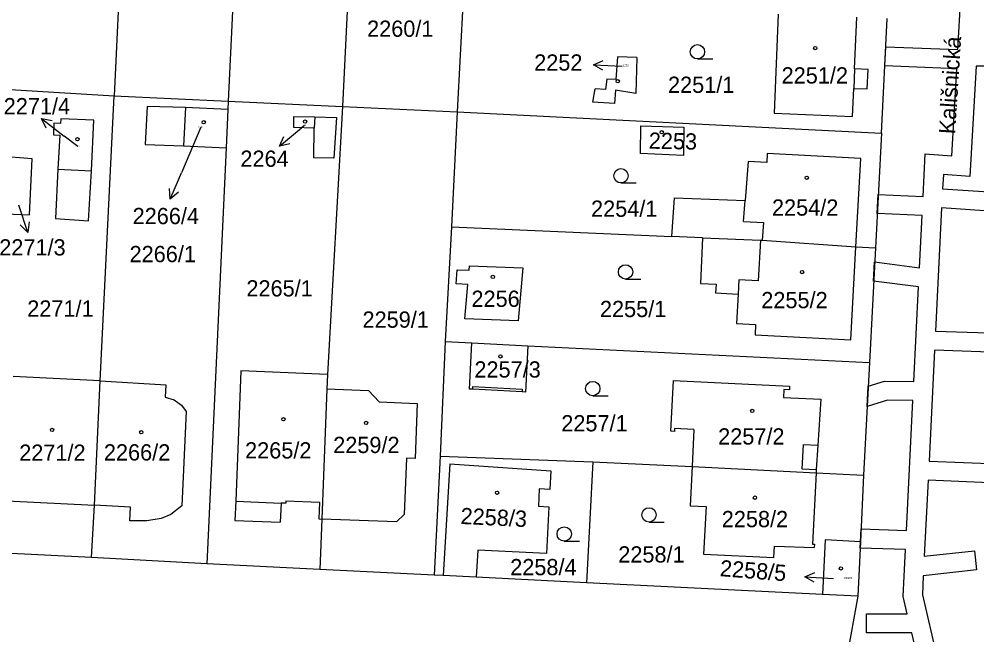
# Model space of a CAD drawing. Extents: x -755819 to -753140, y -1169796 to -1166000.
# Drawn here: x -755102.2 to -755001.9, y -1168205.1 to -1168140.7 of the extents above; entities that cross this region are included whole.
import ezdxf

# ---------------------------------------------------------------- set-up
doc = ezdxf.new("R2010")
doc.units = 0
for name, color, linetype in [('Vrstva 1', 7, 'Continuous'), ('Vrstva 15', 7, 'Continuous'), ('Vrstva 16', 7, 'Continuous'), ('Vrstva 18', 7, 'Continuous'), ('Vrstva 19', 7, 'Continuous'), ('Vrstva 25', 7, 'Continuous'), ('Vrstva 27', 7, 'Continuous'), ('Vrstva 4', 7, 'Continuous')]:
    doc.layers.add(name, color=color, linetype=linetype)

msp = doc.modelspace()

# ---------------------------------------------------------------- linework, layer by layer
at = {"layer": 'Vrstva 1'}
for p, q in [((-755090.45, -1168112.06), (-755092.3, -1168148.7)), ((-755066.69, -1168114.42), (-755068.35, -1168149.82)), ((-755079.4, -1168129.68), (-755080.33, -1168149.25)), ((-755055.71, -1168138.49), (-755056.34, -1168150.37)), ((-755022.74, -1168140.16), (-755023.16, -1168150.51)), ((-755014.73, -1168145.88), (-755014.5, -1168140.45)), ((-755011.91, -1168152.61), (-755011.33, -1168140.62)), ((-755039.57, -1168144.62), (-755039.72, -1168146.99)), ((-755037.55, -1168144.67), (-755039.57, -1168144.62)), ((-755037.55, -1168144.67), (-755037.65, -1168148.44)), ((-755013.31, -1168145.94), (-755014.73, -1168145.88)), ((-755013.4, -1168147.98), (-755013.31, -1168145.94)), ((-755040.68, -1168146.97), (-755040.81, -1168148.03)), ((-755039.72, -1168146.99), (-755040.68, -1168146.97)), ((-755104.38, -1168147.97), (-755092.3, -1168148.7)), ((-755042.15, -1168149.35), (-755041.9, -1168147.96)), ((-755040.81, -1168148.03), (-755041.9, -1168147.96)), ((-755039.78, -1168148.09), (-755039.87, -1168149.49)), ((-755037.65, -1168148.44), (-755039.78, -1168148.09)), ((-755014.95, -1168150.86), (-755014.82, -1168147.92)), ((-755014.82, -1168147.92), (-755013.4, -1168147.98)), ((-755093.74, -1168178.52), (-755092.3, -1168148.7)), ((-755092.3, -1168148.7), (-755080.33, -1168149.25)), ((-755088.84, -1168149.83), (-755089.02, -1168153.78)), ((-755084.82, -1168149.92), (-755088.84, -1168149.83)), ((-755080.37, -1168150.14), (-755084.82, -1168149.92)), ((-755080.33, -1168149.25), (-755080.37, -1168150.14)), ((-755080.33, -1168149.25), (-755068.35, -1168149.82)), ((-755068.35, -1168149.82), (-755069.94, -1168177.87)), ((-755068.35, -1168149.82), (-755056.34, -1168150.37)), ((-755039.87, -1168149.49), (-755042.15, -1168149.35)), ((-755097.86, -1168151.09), (-755097.9, -1168151.59)), ((-755094.43, -1168151.25), (-755097.86, -1168151.09)), ((-755080.37, -1168150.14), (-755080.56, -1168154.14)), ((-755073.45, -1168152.01), (-755073.45, -1168150.87)), ((-755073.45, -1168150.87), (-755071.28, -1168150.91)), ((-755071.28, -1168150.91), (-755068.99, -1168150.95)), ((-755068.99, -1168150.95), (-755069.26, -1168155.23)), ((-755056.34, -1168150.37), (-755056.96, -1168162.42)), ((-755056.34, -1168150.37), (-755011.91, -1168152.61)), ((-755023.16, -1168150.51), (-755014.95, -1168150.86)), ((-755098.59, -1168151.55), (-755098.64, -1168152.79)), ((-755097.9, -1168151.59), (-755098.59, -1168151.55)), ((-755094.67, -1168156.55), (-755094.43, -1168151.25)), ((-755071.34, -1168152.07), (-755073.45, -1168152.01)), ((-755071.38, -1168155.19), (-755071.34, -1168152.07)), ((-755037.16, -1168154.72), (-755037.13, -1168151.83)), ((-755037.13, -1168151.83), (-755032.6, -1168151.98)), ((-755032.6, -1168151.98), (-755032.64, -1168154.94)), ((-755098.64, -1168152.79), (-755097.96, -1168152.83)), ((-755097.96, -1168152.83), (-755098.17, -1168156.38)), ((-755011.91, -1168152.61), (-755012.55, -1168164.61)), ((-755089.02, -1168153.78), (-755085.01, -1168153.93)), ((-755085.01, -1168153.93), (-755080.56, -1168154.14)), ((-755100.87, -1168155.29), (-755104.42, -1168155.01)), ((-755080.56, -1168154.14), (-755082.59, -1168197.69)), ((-755032.64, -1168154.94), (-755037.16, -1168154.72)), ((-755023.87, -1168154.72), (-755023.93, -1168155.67)), ((-755014.08, -1168155.25), (-755023.87, -1168154.72)), ((-755101.15, -1168161.16), (-755100.87, -1168155.29)), ((-755069.26, -1168155.23), (-755071.38, -1168155.19)), ((-755025.88, -1168155.56), (-755026.2, -1168159.65)), ((-755023.93, -1168155.67), (-755025.88, -1168155.56)), ((-755014.59, -1168164.51), (-755014.08, -1168155.25)), ((-755098.17, -1168156.38), (-755098.44, -1168161.55)), ((-755094.96, -1168161.77), (-755094.67, -1168156.55)), ((-755026.37, -1168161.84), (-755026.2, -1168159.65)), ((-755104.83, -1168161.02), (-755101.15, -1168161.16)), ((-755098.44, -1168161.55), (-755094.96, -1168161.77)), ((-755026.37, -1168161.84), (-755024.28, -1168161.96)), ((-755024.28, -1168161.96), (-755024.39, -1168163.82)), ((-755056.96, -1168162.42), (-755057.61, -1168174.42)), ((-755056.96, -1168162.42), (-755033.88, -1168163.41)), ((-755030.65, -1168163.55), (-755033.88, -1168163.41)), ((-755030.65, -1168163.55), (-755024.59, -1168163.81)), ((-755024.59, -1168163.81), (-755024.81, -1168168.06)), ((-755024.59, -1168163.81), (-755024.39, -1168163.82)), ((-755024.39, -1168163.82), (-755014.59, -1168164.51)), ((-755015.13, -1168174.24), (-755014.59, -1168164.51)), ((-755014.59, -1168164.51), (-755012.55, -1168164.61)), ((-755012.55, -1168164.61), (-755013.17, -1168176.62)), ((-755056.46, -1168168.39), (-755056.37, -1168166.91)), ((-755056.37, -1168166.91), (-755055.1, -1168166.94)), ((-755055.1, -1168166.94), (-755055.06, -1168166.48)), ((-755055.06, -1168166.48), (-755049.46, -1168166.72)), ((-755049.46, -1168166.72), (-755049.97, -1168172.25)), ((-755026.85, -1168167.95), (-755026.93, -1168169.45)), ((-755024.81, -1168168.06), (-755026.85, -1168167.95)), ((-755055.23, -1168168.46), (-755056.46, -1168168.39)), ((-755055.55, -1168172.05), (-755055.23, -1168168.46)), ((-755026.93, -1168169.45), (-755027.09, -1168172.54)), ((-755049.97, -1168172.25), (-755055.55, -1168172.05)), ((-755027.09, -1168172.54), (-755025.09, -1168172.65)), ((-755025.09, -1168172.65), (-755025.15, -1168173.71)), ((-755025.15, -1168173.71), (-755015.13, -1168174.24)), ((-755057.61, -1168174.42), (-755058.13, -1168186.43)), ((-755057.61, -1168174.42), (-755054.83, -1168174.56)), ((-755055.08, -1168179.4), (-755054.83, -1168174.56)), ((-755054.83, -1168174.56), (-755048.97, -1168174.85)), ((-755048.97, -1168174.85), (-755049.2, -1168179.71)), ((-755048.97, -1168174.85), (-755013.17, -1168176.62)), ((-755013.17, -1168176.62), (-755013.78, -1168188.41)), ((-755093.74, -1168178.52), (-755102.85, -1168178.09)), ((-755079.02, -1168177.5), (-755079.55, -1168191.14)), ((-755069.94, -1168177.87), (-755079.02, -1168177.5)), ((-755069.94, -1168177.87), (-755070, -1168179.37)), ((-755094.36, -1168191.54), (-755093.74, -1168178.52)), ((-755093.74, -1168178.52), (-755086.87, -1168178.95)), ((-755086.87, -1168178.95), (-755086.93, -1168180.24)), ((-755033.96, -1168183.8), (-755033.71, -1168178.49)), ((-755033.71, -1168178.49), (-755021.55, -1168179.09)), ((-755021.55, -1168179.09), (-755021.56, -1168179.48)), ((-755070, -1168179.37), (-755070.53, -1168193)), ((-755070, -1168179.37), (-755065.65, -1168179.54)), ((-755065.65, -1168179.54), (-755064.54, -1168180.74)), ((-755054.72, -1168179.42), (-755055.08, -1168179.4)), ((-755049.56, -1168179.69), (-755054.72, -1168179.42)), ((-755049.2, -1168179.71), (-755049.56, -1168179.69)), ((-755022.13, -1168179.44), (-755022.17, -1168180.26)), ((-755021.56, -1168179.48), (-755022.13, -1168179.44)), ((-755086.93, -1168180.24), (-755086.01, -1168180.51)), ((-755086.01, -1168180.51), (-755085.22, -1168181.08)), ((-755085.22, -1168181.08), (-755084.75, -1168181.75)), ((-755064.54, -1168180.74), (-755060.54, -1168180.89)), ((-755060.54, -1168180.89), (-755060.76, -1168186.65)), ((-755022.17, -1168180.26), (-755018.27, -1168180.45)), ((-755018.27, -1168180.45), (-755018.58, -1168185.28)), ((-755084.75, -1168181.75), (-755085.2, -1168191.62)), ((-755033.59, -1168183.82), (-755033.96, -1168183.8)), ((-755033.58, -1168183.53), (-755033.59, -1168183.82)), ((-755031.55, -1168183.62), (-755033.58, -1168183.53)), ((-755031.55, -1168183.62), (-755031.74, -1168187.5)), ((-755018.58, -1168185.28), (-755018.74, -1168187.86)), ((-755061.66, -1168186.61), (-755061.89, -1168192.52)), ((-755060.76, -1168186.65), (-755061.66, -1168186.61)), ((-755058.13, -1168186.43), (-755058.78, -1168198.87)), ((-755058.13, -1168186.43), (-755042.14, -1168187.01)), ((-755057.14, -1168187.23), (-755057.83, -1168198.92)), ((-755057.14, -1168187.23), (-755046.56, -1168187.96)), ((-755042.14, -1168187.01), (-755042.79, -1168199.66)), ((-755042.14, -1168187.01), (-755031.74, -1168187.5)), ((-755046.56, -1168187.96), (-755046.66, -1168189.91)), ((-755031.74, -1168187.5), (-755031.94, -1168191.6)), ((-755031.74, -1168187.5), (-755018.76, -1168188.17)), ((-755018.76, -1168188.17), (-755019.13, -1168195.61)), ((-755018.74, -1168187.86), (-755018.76, -1168188.17)), ((-755018.76, -1168188.17), (-755013.78, -1168188.41)), ((-755013.78, -1168188.41), (-755014.12, -1168195.37)), ((-755047.76, -1168189.85), (-755047.85, -1168191.65)), ((-755046.66, -1168189.91), (-755047.76, -1168189.85)), ((-755103.52, -1168191.09), (-755094.36, -1168191.54)), ((-755079.55, -1168191.14), (-755079.63, -1168193.14)), ((-755074.29, -1168191.09), (-755074.3, -1168191.34)), ((-755074.29, -1168191.09), (-755070.79, -1168191.23)), ((-755070.79, -1168191.23), (-755070.86, -1168192.99)), ((-755094.64, -1168197.01), (-755094.36, -1168191.54)), ((-755090.57, -1168191.75), (-755094.36, -1168191.54)), ((-755090.64, -1168193.2), (-755090.57, -1168191.75)), ((-755085.2, -1168191.62), (-755086.35, -1168192.51)), ((-755074.8, -1168191.33), (-755074.88, -1168193.33)), ((-755074.3, -1168191.34), (-755074.8, -1168191.33)), ((-755047.85, -1168191.65), (-755046.75, -1168191.71)), ((-755046.75, -1168191.71), (-755047, -1168196.6)), ((-755031.94, -1168191.6), (-755030.29, -1168191.69)), ((-755030.29, -1168191.69), (-755030.54, -1168196.68)), ((-755088.86, -1168193.18), (-755090.64, -1168193.2)), ((-755087.37, -1168192.94), (-755088.86, -1168193.18)), ((-755086.35, -1168192.51), (-755087.37, -1168192.94)), ((-755079.63, -1168193.14), (-755074.88, -1168193.33)), ((-755070.86, -1168192.99), (-755070.53, -1168193)), ((-755070.53, -1168193), (-755070.73, -1168198.29)), ((-755062.72, -1168193.29), (-755070.53, -1168193)), ((-755061.89, -1168192.52), (-755062.72, -1168193.29)), ((-755017.81, -1168195.19), (-755018.09, -1168200.89)), ((-755014.12, -1168195.37), (-755017.81, -1168195.19)), ((-755054.19, -1168196.24), (-755054.36, -1168199.09)), ((-755047, -1168196.6), (-755054.19, -1168196.24)), ((-755023.17, -1168197.04), (-755023.11, -1168195.85)), ((-755023.11, -1168195.85), (-755018.96, -1168195.98)), ((-755019.13, -1168195.61), (-755018.94, -1168195.62)), ((-755018.94, -1168195.62), (-755018.96, -1168195.98)), ((-755014.12, -1168195.37), (-755014.39, -1168201.07)), ((-755094.64, -1168197.01), (-755106.84, -1168196.43)), ((-755082.59, -1168197.69), (-755094.64, -1168197.01)), ((-755030.54, -1168196.68), (-755023.17, -1168197.04)), ((-755070.73, -1168198.29), (-755082.59, -1168197.69)), ((-755058.78, -1168198.87), (-755070.73, -1168198.29)), ((-755057.83, -1168198.92), (-755058.78, -1168198.87)), ((-755054.36, -1168199.09), (-755057.83, -1168198.92)), ((-755042.79, -1168199.66), (-755054.36, -1168199.09)), ((-755018.09, -1168200.89), (-755042.79, -1168199.66)), ((-755014.39, -1168201.07), (-755018.09, -1168200.89)), ((-755014.39, -1168201.07), (-755016.18, -1168210.92))]:
    msp.add_line(p, q, dxfattribs=at)
at = {"layer": 'Vrstva 16'}
for p, q in [((-755042.07, -1168145.45), (-755039.07, -1168145.59)), ((-755099.89, -1168151.08), (-755097.51, -1168152.91)), ((-755083.21, -1168151.99), (-755085.23, -1168156.75)), ((-755074.97, -1168153.96), (-755072.65, -1168152.06)), ((-755072.33, -1168151.8), (-755072.65, -1168152.06)), ((-755096.1, -1168154), (-755097.51, -1168152.91)), ((-755086.4, -1168159.51), (-755085.23, -1168156.75)), ((-755101.33, -1168163), (-755102.27, -1168160.15)), ((-755019.93, -1168199.03), (-755016.93, -1168199.21))]:
    msp.add_line(p, q, dxfattribs=at)
for points in [[(-755041.09, -1168146), (-755042.07, -1168145.45), (-755041.05, -1168145)], [(-755099.4, -1168152.09), (-755099.89, -1168151.08), (-755098.79, -1168151.29)], [(-755073.88, -1168153.71), (-755074.97, -1168153.96), (-755074.52, -1168152.94)], [(-755085.55, -1168158.79), (-755086.4, -1168159.51), (-755086.47, -1168158.4)], [(-755101.17, -1168161.89), (-755101.33, -1168163), (-755102.12, -1168162.21)], [(-755018.96, -1168199.59), (-755019.93, -1168199.03), (-755018.9, -1168198.59)]]:
    msp.add_lwpolyline(points, dxfattribs=at)
at = {"layer": 'Vrstva 25'}
for p, q in [((-755031.19, -1168144.84), (-755029.59, -1168144.84)), ((-755039.2, -1168157.82), (-755037.6, -1168157.82)), ((-755038.72, -1168167.88), (-755037.12, -1168167.88)), ((-755042.15, -1168180.09), (-755040.55, -1168180.09)), ((-755036.26, -1168193.31), (-755034.66, -1168193.31)), ((-755045.14, -1168195.31), (-755043.54, -1168195.31))]:
    msp.add_line(p, q, dxfattribs=at)
for centre, radius in [((-755031.19, -1168144.09), 0.75), ((-755018.85, -1168143.7), 0.175), ((-755039.53, -1168147.17), 0.175), ((-755082.9, -1168151.46), 0.175), ((-755072.28, -1168151.4), 0.175), ((-755096.14, -1168153.24), 0.175), ((-755034.92, -1168152.51), 0.175), ((-755039.2, -1168157.07), 0.75), ((-755019.74, -1168157.28), 0.175), ((-755038.72, -1168167.13), 0.75), ((-755020.23, -1168167.14), 0.175), ((-755052.62, -1168167.66), 0.175), ((-755051.83, -1168175.98), 0.175), ((-755042.15, -1168179.34), 0.75), ((-755025.44, -1168181.68), 0.175), ((-755074.56, -1168182.55), 0.175), ((-755065.89, -1168182.93), 0.175), ((-755098.78, -1168183.67), 0.175), ((-755089.45, -1168183.91), 0.175), ((-755052.17, -1168190.25), 0.175), ((-755025.17, -1168190.76), 0.175), ((-755036.26, -1168192.56), 0.75), ((-755045.14, -1168194.56), 0.75), ((-755016.16, -1168198.16), 0.175)]:
    msp.add_circle(centre, radius, dxfattribs=at)
at = {"layer": 'Vrstva 27'}
for p, q in [((-755003.91, -1168143.86), (-755003.59, -1168138.08)), ((-755011.57, -1168145.55), (-755011.47, -1168143.56)), ((-755011.47, -1168143.56), (-755003.91, -1168143.86)), ((-755004.02, -1168145.86), (-755011.57, -1168145.55)), ((-755004.53, -1168154.99), (-755004.02, -1168145.86)), ((-755002, -1168145.58), (-755002.65, -1168157.15)), ((-754997.58, -1168145.6), (-755002, -1168145.58)), ((-755007.55, -1168159.24), (-755007.33, -1168154.76)), ((-755007.33, -1168154.76), (-755004.53, -1168154.99)), ((-755005.43, -1168156.92), (-755005.51, -1168158.44)), ((-755002.65, -1168157.15), (-755005.43, -1168156.92)), ((-755012.36, -1168161.02), (-755012.25, -1168159.02)), ((-755012.25, -1168159.02), (-755007.55, -1168159.24)), ((-755005.51, -1168158.44), (-754998.27, -1168158.91)), ((-755007.65, -1168161.24), (-755012.36, -1168161.02)), ((-755005.61, -1168160.44), (-755006.25, -1168173.33)), ((-754998.38, -1168160.91), (-755005.61, -1168160.44)), ((-755007.92, -1168166.69), (-755007.65, -1168161.24)), ((-755012.73, -1168168.1), (-755012.63, -1168166.09)), ((-755012.63, -1168166.09), (-755007.92, -1168166.69)), ((-755008.02, -1168168.69), (-755012.73, -1168168.1)), ((-755008.52, -1168178.6), (-755008.02, -1168168.69)), ((-755006.25, -1168173.33), (-754999.07, -1168173.57)), ((-755006.35, -1168175.33), (-755006.93, -1168186.93)), ((-754999.18, -1168175.57), (-755006.35, -1168175.33)), ((-755013.41, -1168181.22), (-755013.3, -1168179.09)), ((-755013.3, -1168179.09), (-755011.58, -1168178.55)), ((-755011.58, -1168178.55), (-755008.52, -1168178.6)), ((-755011.28, -1168180.55), (-755013.41, -1168181.22)), ((-755008.62, -1168180.6), (-755011.28, -1168180.55)), ((-755009.3, -1168194.21), (-755008.62, -1168180.6)), ((-755006.93, -1168186.93), (-754999.71, -1168187.23)), ((-755007.03, -1168188.93), (-755007.43, -1168196.9)), ((-754999.8, -1168189.23), (-755007.03, -1168188.93)), ((-755014.12, -1168195.37), (-755014.05, -1168194.03)), ((-755014.05, -1168194.03), (-755009.3, -1168194.21)), ((-755014.15, -1168196.03), (-755014.12, -1168195.37)), ((-755009.4, -1168196.2), (-755014.15, -1168196.03)), ((-755009.65, -1168201.11), (-755009.4, -1168196.2)), ((-755007.43, -1168196.9), (-755002.16, -1168196.33)), ((-755002.16, -1168196.33), (-755001.95, -1168198.32)), ((-755007.53, -1168198.93), (-755007.63, -1168200.93)), ((-755001.95, -1168198.32), (-755007.53, -1168198.93)), ((-755009.22, -1168202.91), (-755009.65, -1168201.11)), ((-755007.63, -1168200.93), (-755005.25, -1168210.98)), ((-755013.48, -1168202.92), (-755009.22, -1168202.91)), ((-755013.48, -1168204.92), (-755013.48, -1168202.92)), ((-755008.74, -1168204.91), (-755013.48, -1168204.92)), ((-755007.19, -1168211.44), (-755008.74, -1168204.91))]:
    msp.add_line(p, q, dxfattribs=at)
at = {"layer": 'Vrstva 4'}
for p, q in [((-755014.73, -1168145.88), (-755014.82, -1168147.92)), ((-755084.82, -1168149.92), (-755085.01, -1168153.93)), ((-755071.28, -1168150.91), (-755071.34, -1168152.07)), ((-755098.17, -1168156.38), (-755094.67, -1168156.55)), ((-755033.88, -1168163.41), (-755033.6, -1168159.38)), ((-755033.6, -1168159.38), (-755026.2, -1168159.65)), ((-755030.65, -1168163.55), (-755030.87, -1168168.34)), ((-755030.87, -1168168.34), (-755029.24, -1168168.43)), ((-755029.24, -1168168.43), (-755029.28, -1168169.32)), ((-755029.28, -1168169.32), (-755026.93, -1168169.45)), ((-755054.72, -1168179.42), (-755054.7, -1168179.12)), ((-755054.7, -1168179.12), (-755049.54, -1168179.39)), ((-755049.54, -1168179.39), (-755049.56, -1168179.69)), ((-755020.23, -1168187.77), (-755020.07, -1168185.18)), ((-755020.07, -1168185.18), (-755018.58, -1168185.28)), ((-755018.74, -1168187.86), (-755020.23, -1168187.77)), ((-755079.55, -1168191.14), (-755074.8, -1168191.33))]:
    msp.add_line(p, q, dxfattribs=at)

# ---------------------------------------------------------------- texts
at = {"layer": 'Vrstva 15'}
msp.add_text('Kališnická', height=1.7, rotation=86.402, dxfattribs=at).set_placement((-755004.2, -1168152.75))
at = {"layer": 'Vrstva 16'}
for s, p in [('2252', (-755048.29, -1168146.06)), ('2271/4', (-755103.85, -1168150.63)), ('2264', (-755079.06, -1168156.13)), ('2266/4', (-755090.35, -1168162.13)), ('2271/3', (-755104.32, -1168165.41))]:
    msp.add_text(s, height=1.7, dxfattribs=at).set_placement(p)
msp.add_text('2258/5', height=1.7, rotation=355.5203, dxfattribs=at).set_placement((-755028.88, -1168198.97))
at = {"layer": 'Vrstva 18'}
for s, p in [('2260/1', (-755065.79, -1168142.52)), ('2251/1', (-755034.27, -1168148.39)), ('2254/1', (-755042.33, -1168161.36)), ('2266/1', (-755090.67, -1168166.11)), ('2265/1', (-755078.43, -1168169.7)), ('2271/1', (-755101.39, -1168171.81)), ('2255/1', (-755041.4, -1168171.86)), ('2259/1', (-755066.27, -1168172.97)), ('2257/1', (-755045.45, -1168183.82)), ('2258/1', (-755039.48, -1168197.55)), ('2258/4', (-755050.8, -1168198.88))]:
    msp.add_text(s, height=1.7, dxfattribs=at).set_placement(p)
at = {"layer": 'Vrstva 19'}
for s, height, p in [('2252', 0.2, (-755039, -1168145.6)), ('2251/2', 1.7, (-755022.37, -1168147.41)), ('2266/4', 0.1, (-755083.46, -1168151.99)), ('2264', 0.1, (-755072.49, -1168151.8)), ('2271/4', 0.1, (-755096.33, -1168154)), ('2254/2', 1.7, (-755023.38, -1168161.24)), ('2256', 1.7, (-755054.86, -1168170.79)), ('2255/2', 1.7, (-755024.5, -1168170.93)), ('2257/3', 1.7, (-755054.55, -1168178.19)), ('2257/2', 1.7, (-755029.02, -1168185.2)), ('2271/2', 1.7, (-755102.23, -1168186.9)), ('2266/2', 1.7, (-755093.36, -1168186.87)), ('2265/2', 1.7, (-755078.57, -1168186.66)), ('2259/2', 1.7, (-755069.34, -1168186.09)), ('2258/2', 1.7, (-755028.64, -1168193.85)), ('2258/5', 0.2, (-755015.82, -1168199.27))]:
    msp.add_text(s, height=height, dxfattribs=at).set_placement(p)
for s, rotation, p in [('2253', 358.7862, (-755036.3, -1168154.23)), ('2258/3', 357.2965, (-755056.03, -1168193.51))]:
    msp.add_text(s, height=1.7, rotation=rotation, dxfattribs=at).set_placement(p)

doc.saveas('drawing.dxf')
